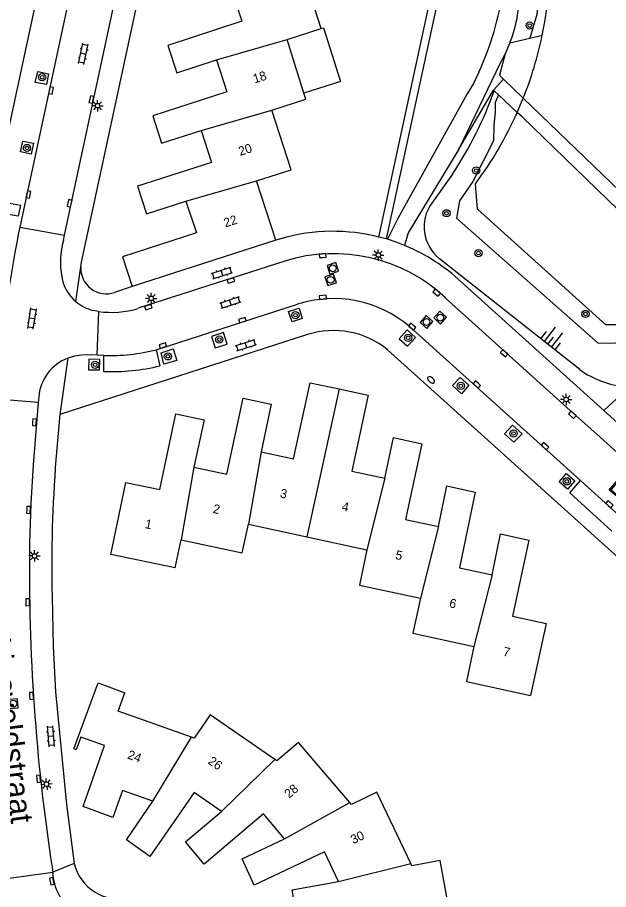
# Model space of a CAD drawing. Extents: x 128000 to 131008, y 398996 to 402500.
# Drawn here: x 128567.7 to 128633, y 399718 to 399814.3 of the extents above; entities that cross this region are included whole.
import ezdxf

# ---------------------------------------------------------------- set-up
doc = ezdxf.new("R2010")
doc.units = 0
for name, color, linetype in [('gg-anno-huisnummerreeks BGT', 7, 'Continuous'), ('gg-anno-openbare ruimte label', 7, 'Continuous'), ('gg-bbg-gedigitaliseerde bebouwing', 7, 'Continuous'), ('gg-bbg-hoofdgebouw', 7, 'Continuous'), ('gg-bbg-luifel en loopbrug', 7, 'Continuous'), ('gg-bbg-tussenscheiding', 7, 'Continuous'), ('gg-knt-BGT kruinlijn', 7, 'Continuous'), ('gg-knt-onverhard', 7, 'Continuous'), ('gg-knt-verharding', 7, 'Continuous'), ('gg-knt-verharding nz', 7, 'Continuous'), ('gg-kntw-beschoeiing', 7, 'Continuous'), ('gg-kwrk-kunstwerk', 7, 'Continuous'), ('gg-kwrk-kunstwerk niveau 01', 7, 'Continuous'), ('gt-grn-groengrens', 7, 'Continuous'), ('gt-grn-weggrens', 7, 'Continuous'), ('gt-symb-boom', 7, 'Continuous'), ('gt-symb-brandkraan', 7, 'Continuous'), ('gt-symb-klinker verharding', 7, 'Continuous'), ('gt-symb-kolk', 7, 'Continuous'), ('gt-symb-lichtmast', 7, 'Continuous'), ('gt-symb-rioolschacht', 7, 'Continuous'), ('gt-symb-talud symbool', 7, 'Continuous')]:
    doc.layers.add(name, color=color, linetype=linetype)

# ---------------------------------------------------------------- blocks, each defined once
blk = doc.blocks.new('gt0-BOOM')
at = {"layer": 'gt-symb-boom'}
for radius in [0.4, 0.2]:
    blk.add_circle((0, 0), radius, dxfattribs=at)
blk = doc.blocks.new('gt0-KOLK')
at = {"layer": 'gt-symb-kolk'}
blk.add_lwpolyline([(0, 0), (0.375, 0), (0.375, 0.4), (-0.375, 0.4), (-0.375, 0), (0, 0)], dxfattribs=at)
blk = doc.blocks.new('gt0-LMAST')
at = {"layer": 'gt-symb-lichtmast'}
for p, q in [((-0.182, 0.173), (-0.447, 0.438)), ((-0.005, 0.246), (-0.005, 0.621)), ((0.172, 0.173), (0.437, 0.438)), ((-0.255, -0.004), (-0.63, -0.004)), ((-0.182, -0.181), (-0.447, -0.446)), ((-0.005, -0.254), (-0.005, -0.629)), ((0.437, -0.446), (0.172, -0.181)), ((0.245, -0.004), (0.62, -0.004))]:
    blk.add_line(p, q, dxfattribs=at)
blk.add_circle((-0.005, -0.004), 0.25, dxfattribs=at)
blk = doc.blocks.new('gt0-TALUD_1')
at = {"layer": 'gt-symb-talud symbool'}
for p, q in [((-1, -1), (-1, 0)), ((-0.5, -2), (-0.5, 0)), ((0.5, -2), (0.5, 0)), ((1, -1), (1, 0)), ((0, -1), (0, 0))]:
    blk.add_line(p, q, dxfattribs=at)
blk = doc.blocks.new('gt0-RS')
at = {"layer": 'gt-symb-rioolschacht'}
blk.add_lwpolyline([(-0.5, -0.5), (0.5, -0.5), (0.5, 0.5), (-0.5, 0.5)], close=True, dxfattribs=at)
blk.add_circle((0, 0), 0.375, dxfattribs=at)
blk = doc.blocks.new('gt0-BR')
at = {"layer": 'gt-symb-brandkraan'}
for centre, radius, start, end in [((-0.244, 0), 0.206, 107.56694, 252.43307), ((0.599, -2.664), 3, 106.89205, 107.56694), ((0, -0.691), 0.938, 73.10799, 106.89205), ((-0.599, -2.664), 3, 72.43309, 73.10799), ((0.244, 0), 0.206, 287.56695, 72.43309), ((0.599, 2.664), 3, 252.43307, 253.10797), ((0, 0.691), 0.938, 253.10797, 286.89206), ((-0.599, 2.664), 3, 286.89206, 287.56695)]:
    blk.add_arc(centre, radius, start, end, dxfattribs=at)
blk = doc.blocks.new('gt0-KL1')
at = {"layer": 'gt-symb-klinker verharding'}
for p, q in [((-1.15, 0.3), (1.15, 0.3)), ((-1, -0.3), (-1, 0.3)), ((-0.5, 0.3), (-0.5, 0.45)), ((0, -0.3), (0, 0.3)), ((0.5, 0.3), (0.5, 0.45)), ((1, -0.3), (1, 0.3)), ((-1.15, -0.3), (1.15, -0.3)), ((-0.5, -0.45), (-0.5, -0.3)), ((0.5, -0.45), (0.5, -0.3))]:
    blk.add_line(p, q, dxfattribs=at)

msp = doc.modelspace()

# ---------------------------------------------------------------- linework, layer by layer
at = {"layer": 'gg-bbg-gedigitaliseerde bebouwing'}
for p, q in [((128593.22, 399758.319), (128599.692, 399756.929)), ((128585.126, 399753.5), (128585.795, 399756.614)), ((128599.692, 399756.929), (128606.333, 399755.503)), ((128585.126, 399753.5), (128578.02, 399754.98)), ((128626.15, 399747.35), (128624.41, 399739.414))]:
    msp.add_line(p, q, dxfattribs=at)
for points in [[(128585.795, 399756.614), (128592.542, 399755.165), (128593.22, 399758.319)], [(128606.333, 399755.503), (128605.496, 399751.607), (128612.244, 399750.158)], [(128612.244, 399750.158), (128611.409, 399746.272), (128618.156, 399744.823)], [(128618.156, 399744.823), (128617.322, 399740.937), (128624.41, 399739.414)]]:
    msp.add_lwpolyline(points, dxfattribs=at)
at = {"layer": 'gg-bbg-hoofdgebouw'}
for p, q in [((128601.251, 399813.092), (128599.164, 399819.643)), ((128597.504, 399811.861), (128601.251, 399813.092)), ((128599.362, 399805.964), (128597.504, 399811.861)), ((128596.25, 399789.7), (128594.13, 399796.25)), ((128596.25, 399789.7), (128580.37, 399784.57))]:
    msp.add_line(p, q, dxfattribs=at)
for points in [[(128591.37, 399817.41), (128592.5, 399813.89), (128584.33, 399811.23), (128585.3, 399808.19), (128589.69, 399809.63)], [(128589.69, 399809.63), (128590.83, 399806.09), (128582.65, 399803.45), (128583.63, 399800.42), (128588.01, 399801.83)], [(128595.8, 399804.073), (128599.572, 399805.296), (128599.362, 399805.964)], [(128594.13, 399796.25), (128597.94, 399797.48), (128595.8, 399804.073)], [(128588.01, 399801.83), (128589.16, 399798.28), (128580.96, 399795.66), (128581.95, 399792.63), (128586.33, 399794.02)], [(128586.33, 399794.02), (128587.48, 399790.52), (128579.31, 399787.86), (128580.37, 399784.57)], [(128594.63, 399766.32), (128598.22, 399765.56), (128600.06, 399773.95), (128603.265, 399773.27)], [(128603.265, 399773.27), (128606.47, 399772.59), (128604.67, 399764.19), (128608.29, 399763.42)], [(128587.19, 399764.61), (128590.83, 399763.85), (128592.63, 399772.24), (128595.74, 399771.58), (128594.63, 399766.32)], [(128578.02, 399754.98), (128579.69, 399762.92), (128583.43, 399762.16), (128585.19, 399770.52), (128588.34, 399769.87), (128587.19, 399764.61)], [(128608.29, 399763.42), (128609.26, 399767.89), (128612.39, 399767.21), (128610.58, 399758.84), (128614.23, 399758.07)], [(128614.23, 399758.07), (128615.16, 399762.56), (128618.3, 399761.87), (128616.57, 399753.51), (128620.16, 399752.74)], [(128620.16, 399752.74), (128621.08, 399757.25), (128624.22, 399756.58), (128622.42, 399748.17), (128626.15, 399747.35)], [(128582.68, 399727.73), (128579.3, 399728.92), (128578.23, 399725.92), (128574.96, 399727.12), (128577.33, 399733.89), (128574.72, 399734.81), (128574.21, 399733.41), (128573.95, 399733.51), (128576.62, 399740.79), (128579.575, 399739.69)], [(128586.943, 399734.798), (128578.834, 399737.685), (128579.575, 399739.69)], [(128596.151, 399732.338), (128589.01, 399737.28), (128587.223, 399734.698), (128586.943, 399734.798)], [(128604.444, 399727.562), (128598.78, 399734.22), (128596.381, 399732.179), (128596.151, 399732.338)], [(128590.26, 399726.59), (128587.25, 399728.67), (128582.35, 399721.6), (128579.74, 399723.44), (128582.68, 399727.73)], [(128611.178, 399720.85), (128607.43, 399728.72), (128604.604, 399727.374), (128604.444, 399727.562)], [(128597.23, 399723.58), (128594.88, 399726.34), (128588.33, 399720.77), (128586.28, 399723.23), (128590.26, 399726.59)], [(128603.18, 399718.84), (128601.63, 399722.14), (128593.86, 399718.46), (128592.52, 399721.37), (128597.23, 399723.58)], [(128615.997, 399712.516), (128614.41, 399721.16), (128611.302, 399720.59), (128611.178, 399720.85)], [(128607.71, 399712.75), (128607.06, 399716.33), (128598.6, 399714.77), (128598.08, 399717.94), (128603.18, 399718.84)]]:
    msp.add_lwpolyline(points, dxfattribs=at)
at = {"layer": 'gg-bbg-luifel en loopbrug'}
msp.add_lwpolyline([(128601.251, 399813.092), (128601.537, 399813.182), (128603.409, 399807.239), (128599.362, 399805.964)], dxfattribs=at)
at = {"layer": 'gg-bbg-tussenscheiding'}
for p, q in [((128589.69, 399809.63), (128597.504, 399811.861)), ((128588.01, 399801.83), (128595.8, 399804.073)), ((128586.33, 399794.02), (128594.13, 399796.25)), ((128603.265, 399773.27), (128599.692, 399756.929)), ((128594.63, 399766.32), (128593.22, 399758.319)), ((128587.19, 399764.61), (128585.795, 399756.614)), ((128608.29, 399763.42), (128606.333, 399755.503)), ((128614.23, 399758.07), (128612.244, 399750.158)), ((128620.16, 399752.74), (128618.156, 399744.823)), ((128582.68, 399727.73), (128586.943, 399734.798)), ((128590.26, 399726.59), (128596.151, 399732.338)), ((128597.23, 399723.58), (128604.444, 399727.562)), ((128603.18, 399718.84), (128611.178, 399720.85))]:
    msp.add_line(p, q, dxfattribs=at)
at = {"layer": 'gg-knt-BGT kruinlijn'}
for p, q in [((128615.782, 399797.003), (128613.49, 399793.8)), ((128629.85, 399775.4), (128614.358, 399787.659))]:
    msp.add_line(p, q, dxfattribs=at)
for centre, radius, start, end in [((128579.822, 399820.768), 43.103, 326.54013, 340.27009), ((128617.131, 399791.183), 4.484, 144.28703, 231.80333), ((128635.997, 399784.07), 10.628, 234.66494, 264.18085)]:
    msp.add_arc(centre, radius, start, end, dxfattribs=at)
at = {"layer": 'gg-knt-onverhard'}
for p, q in [((128622.121, 399811.501), (128621.62, 399810.283)), ((128635.304, 399773.465), (128632.523, 399770.871))]:
    msp.add_line(p, q, dxfattribs=at)
for points in [[(128621.62, 399810.283), (128621.008, 399809.181), (128616.48, 399799.743)], [(128618.686, 399808.282), (128618.11, 399807.018), (128617.406, 399805.857), (128609.751, 399792.103), (128608.583, 399789.803)], [(128616.48, 399799.743), (128610.898, 399790.525), (128610.48, 399789.121)]]:
    msp.add_lwpolyline(points, dxfattribs=at)
for centre, radius, start, end in [((128591.913, 399821.011), 29.645, 334.57146, 353.12774), ((128609.227, 399816.757), 13.924, 337.82417, 4.28852)]:
    msp.add_arc(centre, radius, start, end, dxfattribs=at)
at = {"layer": 'gg-knt-verharding'}
for p, q in [((128579.339, 399843.97), (128567.96, 399791.13)), ((128572.908, 399790.256), (128584.223, 399842.922)), ((128567.96, 399791.13), (128567.831, 399790.533)), ((128567.96, 399791.13), (128572.908, 399790.256)), ((128572.778, 399789.653), (128572.908, 399790.256)), ((128607.628, 399790.049), (128607.076, 399790.192)), ((128608.442, 399789.839), (128607.628, 399790.049)), ((128608.583, 399789.803), (128608.442, 399789.839)), ((128610.587, 399789.08), (128610.48, 399789.121)), ((128597.27, 399787.403), (128581.058, 399782.175)), ((128580.37, 399784.57), (128578.447, 399783.936)), ((128632.523, 399770.871), (128616.743, 399785.104)), ((128629.15, 399770.559), (128614.99, 399783.337)), ((128583.045, 399777.6), (128598.671, 399782.632)), ((128576.662, 399781.837), (128576.08, 399781.948)), ((128576.662, 399781.837), (128576.459, 399777.009)), ((128611, 399780.187), (128629.928, 399763.139)), ((128599.772, 399779.275), (128572.377, 399770.442)), ((128583.045, 399777.6), (128583.447, 399775.833)), ((128577.243, 399776.972), (128576.459, 399777.009)), ((128577.244, 399775.203), (128577.243, 399776.972)), ((128570, 399771.758), (128565.146, 399772.185)), ((128570.049, 399772.35), (128570, 399771.758)), ((128634.026, 399769.518), (128632.523, 399770.871)), ((128572.377, 399770.442), (128571.951, 399765.463)), ((128571.529, 399720.397), (128571.61, 399719.89))]:
    msp.add_line(p, q, dxfattribs=at)
for points in [[(128584.233, 399883.658), (128565.665, 399797.223), (128564.441, 399791.382), (128563.691, 399787.24), (128562.804, 399781.589)], [(128574.703, 399786.753), (128574.775, 399787.26), (128592.268, 399868.565)], [(128569.674, 399807.125), (128569.939, 399808.35), (128571.146, 399808.096), (128570.909, 399806.897), (128569.674, 399807.125)], [(128568.037, 399799.467), (128568.289, 399800.65), (128569.476, 399800.423), (128569.237, 399799.215), (128568.037, 399799.467)], [(128566.545, 399792.59), (128566.808, 399793.801), (128568.031, 399793.559), (128567.777, 399792.345), (128566.545, 399792.59)], [(128610.48, 399789.121), (128609.544, 399789.483), (128608.583, 399789.803)], [(128597.649, 399781.841), (128598.838, 399782.198), (128599.172, 399781.04), (128598.068, 399780.672), (128597.649, 399781.841)], [(128590.895, 399778.234), (128590.489, 399779.492), (128589.158, 399779.079), (128589.549, 399777.818), (128590.895, 399778.234)], [(128611.692, 399778.953), (128610.789, 399779.802), (128609.893, 399778.812), (128610.813, 399777.98), (128611.692, 399778.953)], [(128583.864, 399776.012), (128583.594, 399777.267), (128584.926, 399777.701), (128585.324, 399776.421), (128583.864, 399776.012)], [(128650.327, 399739.895), (128639.258, 399750), (128608.615, 399777.587)], [(128576.459, 399777.009), (128575.85, 399777.037), (128574.781, 399777.017), (128574.011, 399776.908), (128573.267, 399776.682)], [(128575.568, 399775.397), (128576.76, 399775.38), (128576.795, 399776.54), (128575.597, 399776.558), (128575.568, 399775.397)], [(128616.763, 399772.727), (128615.776, 399773.643), (128616.614, 399774.549), (128617.582, 399773.679), (128616.763, 399772.727)], [(128570, 399771.758), (128569.43, 399764.87), (128569.173, 399760.61), (128569.05, 399756.14)], [(128653.688, 399748.358), (128645.14, 399756.148), (128631.722, 399768.275), (128629.15, 399770.559)], [(128623.483, 399768.328), (128622.431, 399769.282), (128621.542, 399768.321), (128622.577, 399767.376), (128623.483, 399768.328)], [(128628.481, 399762.18), (128627.561, 399763.006), (128628.365, 399763.924), (128629.313, 399763.116), (128628.481, 399762.18)], [(128633.399, 399757.564), (128628.733, 399761.786), (128629.928, 399763.139)], [(128571.53, 399750.376), (128571.667, 399744.846), (128571.91, 399739.82), (128573.12, 399727.35), (128573.99, 399720.855)]]:
    msp.add_lwpolyline(points, dxfattribs=at)
for centre, radius, start, end in [((128793.03, 399748.059), 229.17, 169.31914, 173.80233), ((128602.575, 399769.872), 20.812, 77.51087, 107.6933), ((128581.788, 399787.222), 9.332, 164.9016, 189.76246), ((128602.588, 399769.941), 20.743, 46.96813, 67.31714), ((128602.636, 399770.142), 18.076, 46.88516, 107.26828), ((128577.527, 399786.61), 2.828, 177.10425, 288.97986), ((128577.143, 399786.448), 4.623, 190.06005, 229.75121), ((128602.635, 399770.314), 12.94, 49.7274, 107.83868), ((128577.142, 399786.443), 4.619, 229.73012, 256.71175), ((128578.127, 399791.544), 9.817, 261.41974, 287.37368), ((128602.642, 399770.304), 9.419, 50.64349, 107.74266), ((128575.107, 399771.954), 5.073, 111.26373, 175.52309), ((128578.195, 399796.691), 21.509, 267.46564, 284.13294), ((128727.542, 399753.572), 156.045, 175.62964, 181.17353), ((128785.866, 399753.22), 216.835, 179.22842, 188.70651), ((128578.904, 399721.981), 5.042, 192.90947, 282.55), ((128577.135, 399720.038), 5.527, 181.53556, 288.92932)]:
    msp.add_arc(centre, radius, start, end, dxfattribs=at)
at = {"layer": 'gg-knt-verharding nz'}
msp.add_line((128634.608, 399758.93), (128629.928, 399763.139), dxfattribs=at)
msp.add_arc((128577.997, 399797.122), 20.164, 267.85688, 284.49824, dxfattribs=at)
at = {"layer": 'gg-kntw-beschoeiing'}
msp.add_line((128622.941, 399803.824), (128623.606, 399805.399), dxfattribs=at)
msp.add_lwpolyline([(128635.709, 399780.339), (128632.709, 399780.339), (128618.539, 399793.129), (128618.332, 399795.943)], dxfattribs=at)
for centre, radius, start, end in [((128584.646, 399820.91), 41.936, 348.23497, 4.38914), ((128584.644, 399820.922), 41.941, 338.2769, 348.21891), ((128584.679, 399820.912), 41.905, 323.42596, 335.93378)]:
    msp.add_arc(centre, radius, start, end, dxfattribs=at)
at = {"layer": 'gg-kwrk-kunstwerk'}
for p, q in [((128621.421, 399807.488), (128620.33, 399806.278)), ((128621.421, 399807.488), (128623.606, 399805.399)), ((128620.395, 399806.217), (128620.33, 399806.278)), ((128620.866, 399805.775), (128620.395, 399806.217)), ((128622.941, 399803.824), (128620.866, 399805.775))]:
    msp.add_line(p, q, dxfattribs=at)
at = {"layer": 'gg-kwrk-kunstwerk niveau 01'}
for p, q in [((128623.606, 399805.399), (128624.566, 399804.48)), ((128642.498, 399787.144), (128624.566, 399804.48)), ((128623.475, 399803.321), (128622.941, 399803.824)), ((128623.475, 399803.321), (128641.392, 399785.982))]:
    msp.add_line(p, q, dxfattribs=at)
at = {"layer": 'gt-grn-groengrens'}
for p, q in [((128624.324, 399812.029), (128625.701, 399812.359)), ((128622.121, 399811.501), (128624.324, 399812.029)), ((128616.48, 399799.743), (128620.33, 399806.278))]:
    msp.add_line(p, q, dxfattribs=at)
for points in [[(128621.09, 399881.886), (128623.971, 399878.329), (128624.253, 399866), (128622.49, 399854.399), (128619.798, 399842.322), (128608.442, 399789.839)], [(128607.628, 399790.049), (128618.978, 399842.502), (128621.664, 399854.554), (128623.412, 399866.054), (128623.131, 399878.31), (128621.164, 399877.681)], [(128654.09, 399851.531), (128650.236, 399854.968), (128645.331, 399857.268), (128640.425, 399856.501), (128636.439, 399853.435), (128633.066, 399847.456), (128629.234, 399840.864), (128627.241, 399836.265), (128626.014, 399831.053), (128625.248, 399824.614), (128625.708, 399820.168), (128625.095, 399814.649), (128624.324, 399812.029)], [(128621.62, 399810.283), (128620.961, 399807.924), (128621.421, 399807.488)], [(128620.866, 399805.775), (128620.48, 399804.907), (128620.48, 399803.871), (128620.351, 399802.36), (128620.308, 399800.676), (128618.021, 399796.186), (128616.554, 399794.034), (128616.209, 399792.134), (128631.866, 399778.329), (128635.706, 399778.415), (128644.8, 399782.653)]]:
    msp.add_lwpolyline(points, dxfattribs=at)
at = {"layer": 'gt-grn-weggrens'}
for p, q in [((128574.156, 399782.919), (128574.703, 399786.753)), ((128573.267, 399776.682), (128572.377, 399770.442)), ((128573.99, 399720.855), (128571.61, 399719.89)), ((128566.504, 399719.189), (128571.61, 399719.89))]:
    msp.add_line(p, q, dxfattribs=at)

# ---------------------------------------------------------------- block references
at = {"layer": 'gt-symb-boom'}
for p, rotation in [((128624.315, 399813.415), 7.814180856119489), ((128618.397, 399797.405), 7.814180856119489), ((128615.116, 399792.671), 7.814180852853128)]:
    msp.add_blockref('gt0-BOOM', p, dxfattribs=dict(at, rotation=rotation))
for p in [(128570.425, 399807.706), (128568.759, 399799.892), (128618.649, 399788.279), (128598.425, 399781.42), (128630.475, 399781.553), (128590.011, 399778.723), (128610.873, 399778.919), (128584.335, 399776.869), (128576.286, 399775.935), (128616.709, 399773.611), (128622.531, 399768.345), (128628.415, 399763.062)]:
    msp.add_blockref('gt0-BOOM', p, dxfattribs=at)
at = {"layer": 'gt-symb-brandkraan', "rotation": -40.17242342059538}
msp.add_blockref('gt0-BR', (128613.415, 399774.266), dxfattribs=at)
at = {"layer": 'gt-symb-klinker verharding'}
for p, rotation in [((128574.986, 399810.289), 77.88123966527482), ((128590.298, 399786.076), 17.873421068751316), ((128591.241, 399782.83), 17.873421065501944), ((128569.33, 399781.042), 81.60242742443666), ((128592.951, 399778.106), 17.873421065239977), ((128571.411, 399734.887), 93.95503763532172)]:
    msp.add_blockref('gt0-KL1', p, dxfattribs=dict(at, rotation=rotation))
at = {"layer": 'gt-symb-kolk'}
for p, rotation in [((128571.614, 399806.193), 77.88123966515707), ((128575.687, 399805.293), -102.1187603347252), ((128569.116, 399794.706), 77.81315978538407), ((128573.281, 399793.835), -105.18978716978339), ((128601.44, 399787.801), 4.012171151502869), ((128591.357, 399785.062), 18.59797778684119), ((128613.9, 399783.747), -40.09168080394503), ((128601.435, 399783.598), -174.6085366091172), ((128582.241, 399782.117), 18.48932632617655), ((128592.496, 399781.061), -161.45633066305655), ((128611.451, 399780.304), 137.9190695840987), ((128583.705, 399778.25), -160.85862620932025), ((128621.344, 399777.06), -42.08093041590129), ((128618.611, 399773.91), 137.91906958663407), ((128629.15, 399770.559), 138.40451830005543), ((128569.38, 399769.598), -94.58762565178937), ((128626.132, 399767.106), 137.9190695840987), ((128568.728, 399759.913), -92.40741384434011), ((128632.989, 399760.381), -42.08093041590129), ((128568.642, 399749.695), -89.02606556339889), ((128569.053, 399739.344), -86.27357411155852), ((128569.835, 399730.171), -84.48902304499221), ((128571.306, 399718.85), -78.28547478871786)]:
    msp.add_blockref('gt0-KOLK', p, dxfattribs=dict(at, rotation=rotation))
at = {"layer": 'gt-symb-lichtmast'}
for p in [(128576.561, 399804.566), (128607.588, 399788.066), (128582.485, 399783.279), (128628.354, 399772.109), (128569.598, 399754.821)]:
    msp.add_blockref('gt0-LMAST', p, dxfattribs=at)
at = {"layer": 'gt-symb-lichtmast', "rotation": -84.48902304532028}
msp.add_blockref('gt0-LMAST', (128570.924, 399729.6), dxfattribs=at)
at = {"layer": 'gt-symb-rioolschacht'}
for p, rotation in [((128602.553, 399786.593), 18.000074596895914), ((128602.318, 399785.323), 18.000074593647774), ((128612.905, 399780.665), -41.99999127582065), ((128614.425, 399781.144), -41.99999127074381), ((128567.256, 399738.502), 93.95503763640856)]:
    msp.add_blockref('gt0-RS', p, dxfattribs=dict(at, rotation=rotation))
at = {"layer": 'gt-symb-talud symbool', "xscale": 0.9995278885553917, "yscale": 0.9995278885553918, "rotation": 141.66247710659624}
msp.add_blockref('gt0-TALUD_1', (128626.292, 399778.201), dxfattribs=at)

# ---------------------------------------------------------------- texts
at = {"layer": 'gg-anno-huisnummerreeks BGT'}
for s, rotation, p in [('18', 17.9, (128593.917, 399807.019)), ('20', 17.9, (128592.312, 399799.01)), ('22', 18.2, (128590.682, 399791.1)), ('3', 348, (128596.66, 399761.291)), ('2', 348.2, (128589.243, 399759.584)), ('4', 348, (128603.487, 399759.841)), ('1', 348.5, (128581.73, 399757.913)), ('5', 348.1, (128609.412, 399754.487)), ('6', 347.9, (128615.366, 399749.165)), ('7', 347.6, (128621.304, 399743.808)), ('24', 340.6, (128579.785, 399732.459)), ('26', 325.4, (128588.678, 399731.936)), ('28', 40.4, (128597.715, 399727.981)), ('30', 25.2, (128604.807, 399722.959))]:
    msp.add_text(s, height=1, rotation=rotation, dxfattribs=at).set_placement(p)
at = {"layer": 'gg-anno-openbare ruimte label'}
for s, rotation, p in [('Lonnekerstraat', 319.3, (128632.786, 399762.297)), ('Liesveldstraat', 277.1, (128564.468, 399745.645))]:
    msp.add_text(s, height=2.5, rotation=rotation, dxfattribs=at).set_placement(p)

doc.saveas('drawing.dxf')
